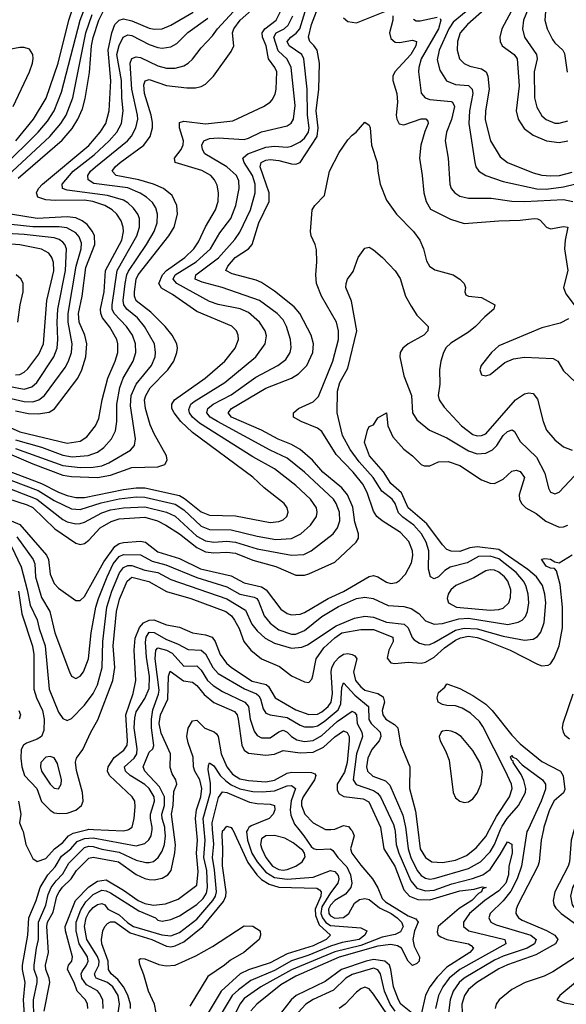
# Model space of a CAD drawing. Header units: inches. Extents: x 1305375 to 1407406, y 744550 to 841633.
# Tile 409 of 509: x 1355349 to 1357883, y 829189 to 833752. Entities that reach past the tile are written whole.
import ezdxf

# ---------------------------------------------------------------- set-up
doc = ezdxf.new("R2010")
doc.units = ezdxf.units.IN
doc.header["$MEASUREMENT"] = 0
doc.layers.add('B3852', color=7, linetype='Continuous')
doc.layers.add('B3853', color=7, linetype='Continuous')

msp = doc.modelspace()

# ---------------------------------------------------------------- linework, layer by layer
at = {"layer": 'B3852', "color": 5}
for points, elevation in [([(1355360.9, 830000), (1355365, 829990), (1355378.2, 829930), (1355410, 829864.2), (1355430, 829850.8), (1355470, 829865.1), (1355510.7, 829909.3), (1355550, 829939), (1355575.4, 829970), (1355597.1, 829982.9), (1355665.5, 830000)], 1580), ([(1355375, 829095), (1355367.4, 829210), (1355374.4, 829290), (1355362.9, 829350), (1355363.2, 829370), (1355387.4, 829510), (1355392.3, 829590), (1355426.1, 829670), (1355445.1, 829730), (1355479.3, 829790), (1355513.4, 829826.6), (1355543.7, 829876.3), (1355586.8, 829910), (1355616.1, 829943.9), (1355650, 829957.9), (1355690, 829961.2), (1355890, 829924), (1355930, 829935.1), (1355948.7, 829951.3), (1355959.1, 829970), (1355962.8, 830000)], 1560), ([(1355415.2, 829130), (1355413.6, 829210), (1355430.5, 829290), (1355430.2, 829310), (1355417.1, 829350), (1355416.1, 829370), (1355426.7, 829450), (1355437.2, 829490), (1355436.5, 829570), (1355470, 829648.2), (1355481.5, 829698.5), (1355495.4, 829730), (1355517.8, 829762.2), (1355550, 829794.2), (1355577.2, 829842.8), (1355650, 829915.3), (1355670, 829922.4), (1355690, 829920.7), (1355730, 829907.7), (1355810, 829895), (1355890, 829857.5), (1355933.6, 829846.4), (1355950, 829845.8), (1355970, 829851.8), (1355990.8, 829869.2), (1356010, 829899.7), (1356020.6, 829930), (1356025.7, 829970), (1356022.9, 830000)], 1540), ([(1355462.9, 829157.1), (1355489.9, 829290), (1355486.8, 829310), (1355470.4, 829350), (1355468.6, 829370), (1355482.9, 829430), (1355474.6, 829550), (1355477.8, 829570), (1355504.2, 829615.8), (1355522.2, 829690), (1355532.2, 829710), (1355548.3, 829731.7), (1355588.8, 829770), (1355612.9, 829810), (1355670, 829867.2), (1355690, 829870.6), (1355807.5, 829850), (1355890, 829790.1), (1355930, 829772.1), (1355950, 829768.1), (1355973.3, 829766.7), (1356010, 829774.3), (1356036.3, 829790), (1356051.2, 829808.8), (1356068.4, 829891.6), (1356071.1, 829928.9), (1356062.2, 830000)], 1520), ([(1355665.4, 829170), (1355663.8, 829190), (1355654.8, 829210), (1355615.7, 829250), (1355601.4, 829290), (1355571.2, 829350), (1355576.3, 829370), (1355590.4, 829390), (1355593.7, 829410), (1355561.1, 829530), (1355560.4, 829550), (1355608.9, 829671.1), (1355670, 829734.4), (1355710, 829760.3), (1355750, 829766.1), (1355830, 829718.5), (1355899, 829670), (1355930, 829656.5), (1355970, 829648), (1356025.3, 829654.7), (1356083.7, 829676.3), (1356170, 829741.1), (1356176, 829804), (1356169.5, 829889.5), (1356173.2, 829950), (1356168.5, 830000)], 1480), ([(1355736, 829170), (1355734.2, 829210), (1355720, 829240), (1355710, 829251.7), (1355659.1, 829279.1), (1355637.8, 829310), (1355634.2, 829330), (1355638.4, 829341.6), (1355659.9, 829370), (1355667.4, 829390), (1355664.4, 829410), (1355625, 829470), (1355610.6, 829530), (1355610.5, 829570.5), (1355632.5, 829627.5), (1355655.8, 829664.2), (1355690, 829698.5), (1355730, 829718), (1355750, 829715.9), (1355770, 829706.3), (1355902.3, 829622.3), (1355979.5, 829590), (1355990, 829579.5), (1356010, 829574), (1356050, 829582.7), (1356090, 829599.1), (1356170, 829652.2), (1356200.5, 829679.5), (1356215.1, 829704.9), (1356219.5, 829730), (1356216.2, 829810), (1356203.2, 829870), (1356208.7, 829950), (1356204.2, 830000)], 1460), ([(1355805.4, 829150), (1355812.8, 829190), (1355806, 829230), (1355781.9, 829270), (1355756.1, 829290), (1355704.3, 829310), (1355699.5, 829319.5), (1355696.1, 829330), (1355716.7, 829370), (1355717.7, 829390), (1355710.6, 829410.6), (1355660.8, 829490), (1355650.2, 829550), (1355657.5, 829590), (1355670, 829614.4), (1355690, 829637.9), (1355710, 829652.3), (1355730, 829656.6), (1355744.2, 829650), (1355757.3, 829630), (1355810, 829603.9), (1355850, 829566.3), (1355876.6, 829550), (1356008.8, 829511.2), (1356050, 829506.5), (1356090, 829522.7), (1356170, 829583.9), (1356245.4, 829670), (1356256.9, 829690), (1356261.6, 829710), (1356253, 829813), (1356243.4, 829870), (1356248.9, 829931.1), (1356243.3, 830000)], 1440), ([(1355692.2, 830000), (1355830, 829993), (1355850, 829997.5), (1355854.1, 830000)], 1580), ([(1355863.3, 829170), (1355863.1, 829190), (1355851, 829231), (1355830.5, 829270.5), (1355804.6, 829304.6), (1355773.3, 829330), (1355760.4, 829350), (1355759.4, 829390), (1355729.5, 829470), (1355728, 829490), (1355734.4, 829530), (1355743.5, 829550), (1355756.4, 829563.6), (1355770, 829572.1), (1355790, 829572.1), (1355861.1, 829521.1), (1355962.1, 829490), (1356030, 829458.4), (1356050, 829456.3), (1356070, 829460.2), (1356110, 829478.9), (1356198.1, 829550), (1356293.9, 829666.1), (1356305.5, 829690), (1356306.4, 829710), (1356289.3, 829830.7), (1356291.7, 829910), (1356287.7, 829972.3), (1356290, 829992.9), (1356296.5, 830000)], 1420), ([(1356335.7, 830000), (1356337.4, 829997.4), (1356406.8, 829846.8), (1356448.6, 829788.6), (1356470, 829766.9), (1356506.2, 829746.2), (1356550, 829732.8), (1356727.5, 829727.5), (1356739.9, 829719.9), (1356746.6, 829710), (1356745.4, 829690), (1356719.8, 829630), (1356720.7, 829600.7), (1356738.3, 829558.3), (1356789.6, 829510), (1356769.7, 829490), (1356710, 829460.2), (1356590, 829422.9), (1356510, 829382.2), (1356410, 829349.5), (1356371.4, 829330), (1356282.6, 829250), (1356223.6, 829150)], 1420), ([(1356406.3, 830000), (1356401.2, 829990), (1356405.2, 829950), (1356425.8, 829890), (1356449.6, 829850), (1356490, 829801.1), (1356530, 829777), (1356590, 829768.9), (1356710, 829778.3), (1356789.7, 829810), (1356810, 829804.7), (1356825.6, 829785.6), (1356829.1, 829770), (1356824.3, 829750), (1356790, 829706.2), (1356750, 829640.9), (1356745.6, 829610), (1356753, 829590), (1356768, 829568), (1356790, 829555), (1356930, 829543.2), (1356959.3, 829530), (1356948.8, 829510), (1356923.3, 829490), (1356844.8, 829475.2), (1356790, 829459.5), (1356690, 829417.2), (1356609.9, 829390.1), (1356530, 829346.6), (1356420.3, 829299.7), (1356363.1, 829256.9), (1356334.9, 829230), (1356274.5, 829130)], 1440), ([(1356642.8, 830000), (1356667.3, 829970), (1356699.9, 829919.9), (1356711.4, 829911.4), (1356727.2, 829907.2), (1356790, 829909.4), (1356801.3, 829901.3), (1356823.8, 829870), (1356865.6, 829825.6), (1356883.5, 829790), (1356888.8, 829751.2), (1356885, 829730), (1356860.3, 829699.7), (1356810, 829669.9), (1356790, 829648.2), (1356780.9, 829630), (1356782.8, 829610), (1356790, 829599.9), (1356810, 829588.9), (1356850, 829592.3), (1356874.8, 829610), (1356901.4, 829658.6), (1356924.8, 829675.2), (1356950, 829679.3), (1356970, 829674.3), (1357016.9, 829636.9), (1357071.2, 829610), (1357099.5, 829590), (1357119.3, 829570), (1357126.8, 829550), (1357114.5, 829525.5), (1357090, 829512.7), (1357030, 829499.8), (1356930, 829461.9), (1356810, 829432), (1356610, 829349.8), (1356466.8, 829270), (1356390, 829215.5), (1356369.5, 829190), (1356341.2, 829130)], 1460), ([(1356885, 830000), (1356890, 829993.9), (1356899.4, 829970), (1356882.2, 829910), (1356888.9, 829890), (1356930, 829833.7), (1356985.4, 829770), (1357009.8, 829729.8), (1357030, 829679.2), (1357044.8, 829664.8), (1357150, 829599.7), (1357185.1, 829585.1), (1357196.6, 829570), (1357180.1, 829530), (1357171.9, 829490), (1357178.2, 829458.2), (1357203.3, 829410), (1357200.4, 829390), (1357190, 829377.8), (1357170, 829369.3), (1357150, 829388.7), (1357118.9, 829450), (1357100.4, 829460.4), (1357070, 829466.5), (1357010, 829459.3), (1356830, 829407.6), (1356630, 829319.8), (1356559.9, 829280.1), (1356448.8, 829190), (1356421.3, 829158.7)], 1480), ([(1356767.7, 830000), (1356770, 829998.8), (1356792.4, 830000)], 1480), ([(1357023, 830000), (1357036.9, 829910), (1357088, 829830), (1357130, 829720.4), (1357156.2, 829690), (1357194.5, 829674.5), (1357250, 829673.8), (1357390, 829715.8), (1357456.8, 829723.2), (1357493.5, 829733.5), (1357511.5, 829730), (1357495.3, 829724.7), (1357489.4, 829710), (1357476.9, 829703.1), (1357444.5, 829670), (1357386.8, 829633.2), (1357289.3, 829550), (1357285.3, 829525.3), (1357289.5, 829510), (1357301.4, 829501.4), (1357328.9, 829490), (1357429.2, 829469.2), (1357442.5, 829462.5), (1357453.1, 829450), (1357435.7, 829430), (1357330, 829361.7), (1357284.3, 829315.7), (1357250.7, 829270), (1357230, 829231.3), (1357210, 829142.7)], 1520), ([(1357088, 830000), (1357090.6, 829990), (1357095, 829930), (1357106.2, 829890), (1357161.8, 829761.8), (1357190, 829727.6), (1357230, 829714.5), (1357270, 829718.7), (1357351.8, 829748.2), (1357448.3, 829771.7), (1357496.5, 829790), (1357530, 829813.3), (1357577, 829883), (1357610, 829942.9), (1357630, 829931.7), (1357631.5, 829890), (1357617.4, 829830), (1357615.7, 829790), (1357602.1, 829750), (1357570, 829715.2), (1357505.6, 829670), (1357434.5, 829610), (1357406, 829570), (1357407.3, 829550), (1357432.1, 829530), (1357597.6, 829490), (1357603, 829470), (1357389.7, 829350), (1357339.8, 829310), (1357310.3, 829270), (1357291, 829230), (1357277, 829170)], 1540), ([(1357139.6, 830000), (1357150.6, 829910), (1357161.9, 829870), (1357191.5, 829810), (1357210, 829786.3), (1357230, 829773.2), (1357250, 829769.7), (1357270, 829772.7), (1357430, 829818.2), (1357485, 829850), (1357530, 829895.2), (1357549.9, 829930), (1357578.9, 830000)], 1560), ([(1357194.6, 830000), (1357205.9, 829910), (1357230, 829870.1), (1357260.3, 829850), (1357310, 829845.7), (1357370, 829856.8), (1357420.6, 829879.4), (1357465.6, 829914.4), (1357510, 829967), (1357527.9, 830000)], 1580), ([(1357705.6, 830000), (1357700.8, 829990), (1357674.7, 829830), (1357656.1, 829770), (1357626.7, 829713.3), (1357590, 829668.4), (1357530.7, 829610), (1357523.9, 829590), (1357533.4, 829570), (1357557.5, 829557.5), (1357719.1, 829510), (1357742.7, 829490), (1357735.2, 829470), (1357701.1, 829450), (1357590, 829413.1), (1357550, 829394.4), (1357410.1, 829310), (1357385.9, 829290), (1357358.2, 829250), (1357344.2, 829210), (1357337.4, 829150)], 1560), ([(1357777.3, 830000), (1357766.4, 829950), (1357757.1, 829850), (1357751.6, 829830), (1357658, 829650), (1357650.6, 829630), (1357649.5, 829610), (1357661.7, 829590), (1357679.1, 829579.1), (1357791.7, 829531.7), (1357830.1, 829510), (1357843.8, 829490), (1357833.4, 829470), (1357741.8, 829418.2), (1357610, 829371.7), (1357570, 829353), (1357469.2, 829290), (1357430, 829258.1), (1357410.7, 829230), (1357399.6, 829190), (1357400.4, 829150)], 1580), ([(1357919.3, 830000), (1357905.7, 829950), (1357897.3, 829850), (1357891.9, 829830), (1357830.1, 829710), (1357821.8, 829670), (1357825.7, 829650), (1357834.8, 829634.8), (1357859.7, 829610), (1357998.4, 829510), (1358010.1, 829490), (1358007.6, 829470), (1357977.9, 829442.1), (1357820, 829340), (1357780, 829320), (1357692.8, 829290), (1357630, 829257.7), (1357572.5, 829210), (1357558.4, 829190), (1357553.5, 829170)], 1620), ([(1358027.7, 830000), (1358007.9, 829990), (1357987.2, 829950), (1357971, 829830), (1357912.3, 829730), (1357902, 829690), (1357909.7, 829650), (1357940.3, 829610), (1357995, 829570), (1358096.6, 829510), (1358118.6, 829490), (1358117.6, 829470), (1358101.7, 829450), (1358053.6, 829410), (1357970, 829318.6), (1357926, 829290), (1357852.4, 829230), (1357839.1, 829210), (1357875.5, 829195.5), (1357909.6, 829189.6), (1358050, 829183)], 1640), ([(1355990.5, 829109.5), (1355973.9, 829190), (1355946.7, 829250), (1355925.5, 829325.5), (1355905.9, 829374.1), (1355903.8, 829396.2), (1355910, 829401.5), (1355930, 829399.5), (1355994.4, 829374.3), (1356027.9, 829367.9), (1356070, 829371.2), (1356165.8, 829414.2), (1356243.2, 829456.8), (1356390, 829552.7), (1356430, 829551.3), (1356464.9, 829530), (1356465.3, 829510), (1356459.1, 829490), (1356388.4, 829430), (1356326.2, 829393.8), (1356298.7, 829370), (1356222.3, 829317.7), (1356138.7, 829181.3)], 1380), ([(1357170, 829146.1), (1357116.7, 829190), (1357104.6, 829210), (1357082.8, 829270), (1357070.2, 829350), (1357062.9, 829370), (1357041.3, 829390), (1356990, 829397.7), (1356955.1, 829390), (1356841.6, 829350), (1356765.2, 829294.8), (1356631.6, 829230), (1356608.3, 829210), (1356547.7, 829132.3)], 1520), ([(1357090, 829157.8), (1357066.9, 829190), (1357041.2, 829250), (1357022.4, 829330), (1357010, 829349.4), (1356990, 829356.4), (1356890, 829328.1), (1356861.4, 829310), (1356804.8, 829255.2), (1356710, 829211.9), (1356676.3, 829190), (1356590, 829096.1)], 1540), ([(1357056.7, 829136.7), (1356990, 829236.1), (1356970, 829260.3), (1356950, 829269), (1356930, 829261.5), (1356910, 829245.2), (1356858, 829190), (1356830, 829170.4)], 1560)]:
    msp.add_lwpolyline(points, dxfattribs=dict(at, elevation=elevation))
at = {"layer": 'B3852', "color": 5, "elevation": 1460}
msp.add_lwpolyline([(1356530, 829971.5), (1356490, 829970.7), (1356470, 829955.7), (1356466.3, 829930), (1356471.3, 829910), (1356491.1, 829870), (1356522, 829830), (1356550, 829814.6), (1356570, 829811.4), (1356590, 829813.4), (1356630, 829829.4), (1356658.5, 829850), (1356672, 829872), (1356669.6, 829890), (1356661.5, 829901.4), (1356617.2, 829937.2), (1356579.1, 829959.1)], close=True, dxfattribs=at)
at = {"layer": 'B3853', "color": 5}
for points, elevation in [([(1355332.2, 833190), (1355413.8, 833290), (1355472.1, 833387.9), (1355527.1, 833550), (1355577.1, 833750), (1355624.5, 833895.5)], 1980), ([(1355270, 833067.5), (1355434.8, 833230), (1355478.8, 833281.2), (1355509.3, 833330), (1355543.7, 833416.3), (1355629.7, 833750), (1355658, 833822)], 1960), ([(1355330, 831765.1), (1355550, 831685.3), (1355630, 831676.3), (1355690, 831677.5), (1355730, 831684), (1355762.4, 831697.6), (1355863.5, 831756.5), (1355881.2, 831778.8), (1355885.8, 831810), (1355863, 831963), (1355866.9, 832010), (1355890, 832062.3), (1355959.7, 832150), (1355977.2, 832190), (1355979.5, 832210), (1355974.3, 832250), (1355928.7, 832330), (1355894.9, 832370), (1355845.6, 832410), (1355832.2, 832430), (1355829.7, 832450), (1355838.7, 832530), (1355846, 832570), (1355853.4, 832586.6), (1355937.6, 832710), (1355972.1, 832770), (1355986.7, 832810), (1355988.6, 832850), (1355979.9, 832879.9), (1355964.7, 832904.7), (1355937.9, 832930), (1355908.6, 832948.6), (1355850, 832972.1), (1355693, 832993), (1355666.4, 833010), (1355665.3, 833030), (1355678, 833050), (1355700.1, 833070), (1355849, 833190), (1355868.2, 833211.8), (1355888.4, 833250), (1355896.4, 833290), (1355895.4, 833310), (1355869.5, 833430), (1355861.6, 833550), (1355868.6, 833571.4), (1355890, 833580.3), (1355910, 833576.7), (1355990, 833538.2), (1356030, 833527.5), (1356070, 833527.2), (1356110, 833537.2), (1356130.3, 833549.7), (1356150, 833569.3), (1356190, 833621.4), (1356243.9, 833676.1), (1356266, 833710), (1356358.8, 833810)], 1840), ([(1357515.6, 833810), (1357425.2, 833730), (1357391.2, 833690), (1357378.8, 833650), (1357376.6, 833610), (1357388.4, 833570), (1357409, 833549), (1357436.5, 833536.5), (1357490, 833524), (1357512.2, 833510), (1357519.1, 833490), (1357525.9, 833430), (1357508.6, 833330), (1357507.5, 833287.5), (1357532.2, 833190), (1357576.1, 833116.1), (1357610.1, 833090.1), (1357730, 833042.1), (1357770, 833031.9), (1357810, 833028.4), (1357851.5, 833030), (1357910, 833045.4)], 1780), ([(1357709.4, 833810), (1357685, 833750), (1357679.6, 833710), (1357689.5, 833670), (1357744.3, 833590), (1357747.5, 833570), (1357734.6, 833510), (1357736.1, 833390), (1357745.9, 833345.9), (1357770, 833305.8), (1357790, 833288.8), (1357830, 833272.3), (1357850, 833271.7), (1357890, 833283.6)], 1840), ([(1355160.5, 831800.5), (1355410, 831693.5), (1355550, 831641), (1355590, 831634.4), (1355710, 831629.6), (1355770, 831641.7), (1355870, 831676.4), (1355990, 831679.6), (1356022.3, 831690), (1356033.2, 831710), (1356029.8, 831730), (1355972.1, 831832.1), (1355953.9, 831873.9), (1355931.9, 831950), (1355928.6, 831990), (1355933.6, 832010), (1355954.9, 832045.1), (1356036.2, 832130), (1356063.2, 832170), (1356077.1, 832210), (1356080.2, 832230), (1356077.1, 832250), (1356056.7, 832290), (1356023.1, 832330), (1355956.7, 832396.7), (1355889.6, 832449.6), (1355882.1, 832470), (1355881.4, 832490), (1355889.5, 832550), (1355899.4, 832570), (1356040.3, 832750), (1356065.8, 832790), (1356081.5, 832850), (1356078.6, 832890), (1356056.9, 832936.9), (1356016.8, 832970), (1355969.8, 832990), (1355902, 833010), (1355796.9, 833030), (1355778.1, 833050), (1355792.2, 833070), (1355815.9, 833090), (1355925.3, 833170), (1355954.4, 833210), (1355964.6, 833250), (1355964.6, 833275.4), (1355958.9, 833310), (1355927.5, 833410), (1355924.7, 833450), (1355931.6, 833468.4), (1355950, 833474.3), (1356030, 833447.1), (1356124.4, 833435.6), (1356164.7, 833435.3), (1356190, 833441.7), (1356210, 833452.6), (1356248.1, 833490), (1356330, 833604.7), (1356341.7, 833630), (1356335.9, 833690), (1356342.1, 833710), (1356370.9, 833749.1), (1356424.3, 833795.7)], 1820), ([(1355190, 831912.7), (1355350, 831841.8), (1355570, 831790.1), (1355630, 831799.2), (1355660.9, 831819.1), (1355700.2, 831870), (1355716.1, 831903.9), (1355732.2, 831990), (1355757.7, 832090), (1355792.2, 832170), (1355804.2, 832210), (1355805, 832250), (1355799.7, 832270), (1355767.3, 832327.3), (1355733.6, 832370), (1355725.5, 832390), (1355724.8, 832410), (1355740.3, 832490), (1355747.6, 832590), (1355822.2, 832730), (1355829.9, 832769.9), (1355828.8, 832790), (1355819.7, 832819.7), (1355800.1, 832850), (1355778.5, 832870), (1355743.9, 832890), (1355688.5, 832908.5), (1355650, 832915.7), (1355513.7, 832913.7), (1355470, 832917), (1355434.1, 832930), (1355427.8, 832950), (1355437.4, 832970), (1355454.6, 832990), (1355670, 833168.6), (1355722.2, 833230), (1355748.1, 833270), (1355764.8, 833330), (1355771.9, 833468.1), (1355759.5, 833610), (1355776.5, 833690), (1355791, 833730), (1355810, 833749.7), (1355830, 833755.2), (1355870, 833746.5), (1355950, 833712.3), (1355972.2, 833707.8), (1356010, 833709.7), (1356050, 833726.6), (1356153, 833787)], 1880), ([(1355230, 831607), (1355429.4, 831529.4), (1355550, 831435.7), (1355570, 831424.6), (1355610, 831416.4), (1355630, 831417.6), (1355650, 831423.7), (1355730, 831466.5), (1355770, 831480.3), (1355830, 831489.8), (1355930, 831493.8), (1356029.6, 831469.6), (1356070, 831451.3), (1356170, 831357.9), (1356210, 831337.1), (1356250, 831331.2), (1356310, 831335.1), (1356350, 831330.8), (1356450, 831299.5), (1356609.9, 831270.1), (1356667.1, 831272.9), (1356701.1, 831290), (1356803.2, 831370), (1356823, 831397), (1356832.8, 831430), (1356831.5, 831470), (1356817.1, 831510), (1356804.8, 831530), (1356670, 831655.4), (1356590, 831720.5), (1356510, 831756.9), (1356266.5, 831890), (1356232.3, 831910), (1356216.4, 831930), (1356221.1, 831950), (1356246.7, 831970), (1356330, 832013.6), (1356444.3, 832095.7), (1356546.5, 832150), (1356582.5, 832177.5), (1356602.8, 832210), (1356607.3, 832232.7), (1356605.4, 832270), (1356586.3, 832330), (1356570, 832360.6), (1356542.8, 832390), (1356461.7, 832450), (1356288.6, 832510), (1356195, 832535), (1356163.2, 832550), (1356166.1, 832570), (1356271.5, 832648.5), (1356346.8, 832733.2), (1356370, 832767.9), (1356419.8, 832870), (1356441.6, 832950), (1356440.4, 832990), (1356428.4, 833030), (1356389.4, 833090), (1356383.4, 833110), (1356386.2, 833113.8), (1356407.7, 833130), (1356490, 833161.3), (1356530, 833165.8), (1356590, 833161.6), (1356610, 833165.4), (1356650, 833185.3), (1356670, 833202.3), (1356687.6, 833230), (1356690.6, 833250), (1356683.6, 833310), (1356681.5, 833430), (1356666.7, 833570), (1356656.9, 833590), (1356598.9, 833630), (1356588.8, 833650), (1356605.8, 833670), (1356631.5, 833688.5), (1356647.3, 833710), (1356672.1, 833790)], 1740), ([(1355250, 831678.9), (1355450, 831602.9), (1355530, 831561.8), (1355570, 831547.5), (1355610, 831538.3), (1355650, 831537.6), (1355830, 831574.9), (1355890, 831583), (1355930, 831582.3), (1356090, 831547.2), (1356113.8, 831533.8), (1356190, 831471.7), (1356230, 831455.5), (1356350, 831453.1), (1356510, 831421.8), (1356550, 831425.9), (1356570, 831434.2), (1356587.6, 831450), (1356593.2, 831470), (1356589.8, 831490), (1356574.8, 831510), (1356482.8, 831582.8), (1356430, 831631.6), (1356150, 831838.2), (1356096.2, 831890), (1356064.9, 831930), (1356055.3, 831950), (1356054, 831970), (1356067.6, 831990), (1356208.7, 832090), (1356300.8, 832170), (1356347.9, 832230), (1356363.4, 832270), (1356362, 832290), (1356354.3, 832310), (1356332.3, 832332.3), (1356170, 832399.3), (1356057.8, 832477.8), (1356007.3, 832507.2), (1355994.3, 832530), (1356011.9, 832570), (1356029.7, 832590), (1356114.9, 832650), (1356156.8, 832690), (1356177.6, 832722.4), (1356210, 832792.2), (1356257.5, 832870), (1356269, 832910), (1356271.3, 832950), (1356264.4, 832984.4), (1356252.2, 833010), (1356234.9, 833030), (1356193.5, 833053.5), (1356069.8, 833090), (1356067.7, 833110), (1356097.3, 833150), (1356107.6, 833172.4), (1356108.9, 833190), (1356090.9, 833250), (1356090, 833276), (1356110, 833281), (1356210, 833268.5), (1356336.9, 833283.1), (1356479.7, 833350), (1356510, 833369.3), (1356519.4, 833380.6), (1356533.4, 833406.6), (1356539, 833430), (1356540.9, 833510), (1356532.5, 833530), (1356502.7, 833570), (1356491.5, 833630), (1356475, 833670), (1356472.8, 833690), (1356485.1, 833710), (1356538.6, 833750), (1356558.2, 833790)], 1780), ([(1355250, 831639.1), (1355434.9, 831570), (1355510, 831523.5), (1355590, 831484.6), (1355630, 831482.3), (1355727.2, 831512.8), (1355810, 831531.5), (1355890, 831540.3), (1355930, 831539.3), (1356070, 831506.1), (1356110, 831479.9), (1356190, 831404.3), (1356230, 831390.1), (1356330, 831388.6), (1356450, 831357.8), (1356536.9, 831343.1), (1356610, 831347.4), (1356653.2, 831370), (1356696.7, 831410), (1356725.6, 831450), (1356728.7, 831470), (1356724.6, 831490), (1356698.1, 831530), (1356630, 831593.4), (1356530.6, 831670), (1356430, 831726.2), (1356182.4, 831882.4), (1356150.7, 831910), (1356137.2, 831930), (1356134.2, 831945.8), (1356143.1, 831970), (1356157.7, 831982.3), (1356300.7, 832070), (1356444.1, 832190), (1356487, 832250), (1356493.5, 832286.5), (1356487.9, 832310), (1356460.5, 832350), (1356410, 832394.5), (1356371.4, 832411.4), (1356270, 832431.6), (1356230, 832445.4), (1356077.9, 832530), (1356061.2, 832550), (1356070.8, 832570), (1356166.8, 832630), (1356234.3, 832690), (1356276.6, 832763.4), (1356327.4, 832830), (1356350.7, 832890), (1356367.2, 832970), (1356364.8, 833004.8), (1356353.7, 833030), (1356309.9, 833070), (1356208.2, 833130), (1356196.5, 833150), (1356193.7, 833170), (1356202.4, 833190), (1356230, 833200.9), (1356270, 833204.7), (1356390, 833197), (1356410, 833202.1), (1356470, 833232.4), (1356590, 833260.1), (1356607.5, 833272.5), (1356618.1, 833290), (1356625.9, 833354.1), (1356608.3, 833530), (1356589, 833569), (1356547.3, 833607.3), (1356527.2, 833670), (1356538.8, 833690), (1356575.5, 833710), (1356593.9, 833726.1), (1356614.9, 833770)], 1760), ([(1355293.5, 831533.5), (1355384.1, 831504.1), (1355410, 831491.6), (1355512.9, 831392.9), (1355610, 831326), (1355630, 831319.8), (1355650, 831325.1), (1355670, 831339.3), (1355723.2, 831396.8), (1355772.8, 831427.2), (1355810, 831438.9), (1355930, 831445.9), (1355988, 831430), (1356026.6, 831410), (1356090, 831370.1), (1356170, 831306.5), (1356210, 831286.2), (1356250, 831280.8), (1356310, 831284.1), (1356350, 831279.4), (1356430, 831246.8), (1356537.5, 831217.5), (1356630, 831177.3), (1356670, 831177.4), (1356690, 831183.6), (1356810, 831237.4), (1356908.4, 831330), (1356919.9, 831350), (1356920.4, 831370), (1356903.6, 831423.6), (1356893, 831493), (1356869.6, 831550), (1356842.5, 831582.5), (1356755.3, 831655.3), (1356707.2, 831710), (1356650, 831759.5), (1356610, 831783), (1356547.5, 831807.5), (1356470.5, 831850), (1356331.1, 831910), (1356315.6, 831930), (1356331.1, 831950), (1356490, 832044), (1356608.9, 832090), (1356641.6, 832110), (1356679.7, 832150), (1356707.6, 832210), (1356711.3, 832250), (1356700.6, 832290), (1356647.5, 832390), (1356621.2, 832421.2), (1356530, 832493.8), (1356470, 832533.9), (1356445.2, 832545.2), (1356334, 832574), (1356304.6, 832590), (1356313.7, 832610), (1356348.1, 832650), (1356410.2, 832689.8), (1356427, 832710), (1356458.4, 832810), (1356505.9, 832910), (1356505.1, 832950), (1356464.9, 833070), (1356468.6, 833090), (1356490, 833100.9), (1356510, 833104), (1356550, 833098.9), (1356610, 833083.1), (1356630, 833081.8), (1356650, 833089.6), (1356728.2, 833210), (1356733.6, 833250), (1356724.4, 833330), (1356736.8, 833430), (1356739, 833550), (1356727.8, 833610), (1356712.7, 833632.7), (1356694.1, 833650), (1356688.8, 833670), (1356702.6, 833730), (1356724.8, 833790)], 1720), ([(1355294, 833030), (1355489.6, 833210), (1355540.3, 833270), (1355565.1, 833310), (1355596.5, 833390), (1355656, 833690), (1355684.9, 833775.1)], 1940), ([(1355343.1, 833016.9), (1355546.9, 833193.1), (1355592.5, 833247.5), (1355619.6, 833290), (1355641.3, 833338.7), (1355653.6, 833386.4), (1355672.5, 833507.5), (1355682.7, 833630), (1355690.4, 833669.6), (1355715.7, 833750), (1355741.7, 833798.3)], 1920), ([(1356850, 833760.3), (1356870, 833743.2), (1356910, 833737.1), (1357050, 833793.4)], 1720), ([(1357079.8, 833770), (1357079.6, 833750), (1357063.8, 833690), (1357070, 833664.5), (1357090, 833647.2), (1357110, 833645.3), (1357170, 833657.1), (1357188.9, 833650), (1357185.6, 833630), (1357162.9, 833590), (1357087.6, 833510), (1357079.8, 833490), (1357078.6, 833470), (1357097.3, 833410), (1357100.9, 833370), (1357094.8, 833310), (1357097.2, 833290), (1357108.4, 833268.4), (1357130, 833264.4), (1357210, 833292.4), (1357232.4, 833292.4), (1357241.6, 833281.6), (1357243, 833270), (1357227, 833233), (1357208.8, 833170), (1357203.1, 833110), (1357215.8, 833030), (1357222.5, 832950), (1357233.5, 832910), (1357254.3, 832874.3), (1357346.7, 832826.7), (1357410, 832807.1), (1357570, 832820.1), (1357670, 832822.2), (1357734, 832830), (1357750, 832829.1), (1357762.2, 832822.2), (1357791, 832791), (1357810, 832782), (1357870, 832793), (1357890.2, 832790), (1357877.3, 832730), (1357875.2, 832690), (1357890.8, 832590), (1357870.1, 832510), (1357880.7, 832480.7), (1357919.1, 832430)], 1720), ([(1357418.7, 833790), (1357359.5, 833740.5), (1357338.3, 833710), (1357293.5, 833610), (1357285.2, 833565.2), (1357297.6, 833517.6), (1357328.4, 833468.4), (1357370, 833450.6), (1357430, 833446.4), (1357446.9, 833430), (1357449.2, 833410), (1357433.8, 833330), (1357430.9, 833270), (1357458.5, 833090), (1357463.5, 833070), (1357477.2, 833050), (1357509.7, 833029.7), (1357590, 833002.4), (1357747.2, 832967.2), (1357790, 832966.4), (1357870, 832977.2), (1357990, 833006.4)], 1760), ([(1357627.4, 833790), (1357584.6, 833710), (1357574.4, 833670), (1357576.6, 833650), (1357586.1, 833630), (1357642.1, 833590), (1357656.1, 833570), (1357664.7, 833444.7), (1357650.1, 833330), (1357659.4, 833290), (1357687.1, 833247.1), (1357730, 833215.9), (1357790.7, 833190.7), (1357850, 833182.2), (1357890, 833189.7)], 1820), ([(1357786.3, 833790), (1357782.9, 833750), (1357794, 833710), (1357819.6, 833659.6), (1357830, 833644.2), (1357867.2, 833610), (1357875, 833595), (1357887.9, 833507.9)], 1860), ([(1355330, 831805.4), (1355451.1, 831771.1), (1355550, 831734), (1355593.4, 831726.6), (1355667.3, 831732.7), (1355710, 831747.6), (1355739.2, 831770), (1355775.2, 831810), (1355793.6, 831846.4), (1355800.5, 831890), (1355799.6, 831970), (1355812.9, 832047.1), (1355829.7, 832090.3), (1355876.1, 832170), (1355888.3, 832210), (1355886.3, 832250), (1355872.4, 832290), (1355845, 832330), (1355787.6, 832390), (1355778.8, 832410), (1355777.9, 832430), (1355801.7, 832590), (1355892.9, 832750), (1355905, 832790), (1355905, 832830), (1355897, 832850), (1355877.6, 832877.6), (1355850, 832903.2), (1355830, 832915.1), (1355756.8, 832936.8), (1355570, 832961.3), (1355547.6, 832970), (1355545.9, 832990), (1355597.7, 833050), (1355695.1, 833124.9), (1355763.9, 833190), (1355799.5, 833230), (1355821.2, 833270), (1355829.3, 833330), (1355822.6, 833390), (1355821.1, 833470), (1355800.2, 833590), (1355810, 833632.6), (1355829.2, 833670.8), (1355850, 833681.6), (1355870, 833678.2), (1355950, 833637), (1355990, 833622.5), (1356010, 833620.1), (1356050, 833626.3), (1356078.4, 833641.6), (1356128.1, 833691.9), (1356221.5, 833758.5)], 1860), ([(1357174.1, 833754.1), (1357186.6, 833746.6), (1357206.5, 833746.5), (1357284.1, 833764.1)], 1740), ([(1357297.7, 833757.7), (1357301, 833750), (1357291, 833710), (1357210.4, 833570), (1357199, 833530), (1357198.8, 833510), (1357210.7, 833410.7), (1357228.2, 833390), (1357250, 833382.2), (1357350, 833373.2), (1357355.8, 833370), (1357364.2, 833350), (1357351.4, 833288.6), (1357328.3, 833230), (1357320.9, 833190), (1357335.3, 833110), (1357343.2, 832990), (1357350.2, 832970), (1357366.9, 832950), (1357390, 832934.6), (1357430, 832925.3), (1357535.1, 832924.9), (1357630, 832911.2), (1357690, 832909.7), (1357870, 832917.8), (1357912.7, 832910)], 1740), ([(1355319.8, 833350), (1355395.7, 833510), (1355409.5, 833550), (1355411.6, 833571.6), (1355409.9, 833590), (1355394.6, 833614.6), (1355370, 833623), (1355350, 833622.5), (1355210, 833596.4)], 2020), ([(1355270, 831447), (1355350, 831413.2), (1355473.3, 831270), (1355482.4, 831250), (1355490, 831183.1), (1355510, 831139), (1355530, 831117.6), (1355610, 831060.2), (1355630, 831060.7), (1355650, 831079.3), (1355739.8, 831240.2), (1355790, 831310.7), (1355810, 831323.8), (1355830, 831329.2), (1355910, 831335), (1355932.3, 831330), (1355990, 831285.5), (1356090, 831255.8), (1356187, 831207), (1356330, 831174.9), (1356390, 831142.6), (1356470, 831124.2), (1356492.4, 831110), (1356560.4, 831020.4), (1356590, 831000.1), (1356610, 830994.4), (1356650, 830997.4), (1356670, 831005.3), (1356779, 831070), (1356850, 831102.1), (1356970, 831171), (1356990, 831175.5), (1357010, 831170.6), (1357050, 831144.7), (1357070, 831138.8), (1357096.1, 831143.9), (1357110, 831152.5), (1357137.6, 831182.4), (1357164.9, 831235.1), (1357171.7, 831268.3), (1357170, 831290), (1357153.4, 831333.4), (1357114.8, 831374.8), (1357030, 831428.8), (1357005.5, 831450), (1356990, 831474.6), (1356960.1, 831560.1), (1356939.5, 831599.5), (1356895.3, 831655.3), (1356817, 831737), (1356750, 831842.8), (1356730, 831858.9), (1356653.5, 831890), (1356618.2, 831910), (1356618.4, 831930), (1356641.6, 831950), (1356710, 831981.3), (1356734.2, 832005.8), (1356801.6, 832170), (1356827.8, 832270), (1356827.8, 832310), (1356817.2, 832350), (1356748.7, 832470), (1356725.6, 832530), (1356722.1, 832570), (1356727.4, 832630), (1356724.9, 832684.9), (1356718.6, 832710), (1356700.3, 832750), (1356698, 832770), (1356705.4, 832870), (1356716.9, 832890), (1356762.4, 832937.6), (1356785.2, 833050), (1356830, 833135.8), (1356870, 833195.3), (1356890, 833217), (1356909.8, 833230.2), (1356950, 833276.9), (1356970, 833262.3), (1356974.1, 833250), (1356979.9, 833170), (1357007, 833090), (1357009.5, 833050), (1357021, 832990), (1357050, 832915.3), (1357095.5, 832850), (1357174.3, 832770), (1357204.6, 832730), (1357220.8, 832690), (1357234.8, 832634.8), (1357249.1, 832609.1), (1357273.3, 832593.3), (1357359.1, 832570), (1357390.4, 832550), (1357410.4, 832530), (1357415.3, 832510), (1357412.4, 832490), (1357417.5, 832477.5), (1357430.3, 832470.3), (1357490, 832463.8), (1357552, 832430), (1357547.3, 832410), (1357504.9, 832375.1), (1357462.8, 832330), (1357430, 832303.8), (1357347.6, 832252.4), (1357326.9, 832233.1), (1357313.3, 832210), (1357301, 832170), (1357295.9, 832130), (1357296.5, 832063.5), (1357289.5, 832010), (1357293.6, 831990), (1357316.8, 831956.8), (1357397.8, 831870), (1357449.3, 831830), (1357470, 831823.4), (1357490, 831824.3), (1357510, 831833.4), (1357648.2, 831990), (1357690, 832017.7), (1357710, 832023.3), (1357730, 832019.5), (1357750, 831994), (1357776.2, 831890), (1357791.8, 831850), (1357830, 831804.6), (1357870, 831773.2), (1357910, 831757.2)], 1680), ([(1355330, 831939.6), (1355390, 831926.7), (1355435.2, 831924.8), (1355486.2, 831933.8), (1355511.2, 831948.8), (1355619, 832090), (1355637.5, 832130), (1355656.8, 832190), (1355661.2, 832250), (1355651.5, 832290), (1355624.9, 832350), (1355622, 832390), (1355639.4, 832470), (1355656.7, 832603.3), (1355697.4, 832710), (1355696.1, 832750), (1355687.6, 832770), (1355662.2, 832802.2), (1355639.3, 832819.3), (1355610, 832832.8), (1355570, 832838), (1355430, 832830.2), (1355307, 832850)], 1920), ([(1355310, 831996.4), (1355370, 831982.2), (1355410, 831981.5), (1355437.7, 831990), (1355464.5, 832010), (1355560.3, 832139.7), (1355576.2, 832170), (1355589.2, 832210), (1355592.3, 832250), (1355573.9, 832350), (1355574.2, 832390), (1355611.8, 832610), (1355634.9, 832690), (1355635.5, 832715.5), (1355624.8, 832744.8), (1355610, 832763.4), (1355567.4, 832787.4), (1355532, 832792), (1355410, 832792.5), (1355310, 832802.9)], 1940), ([(1355290, 832055.4), (1355370, 832040.2), (1355405.7, 832050), (1355428.9, 832070), (1355508.4, 832190), (1355522.9, 832230), (1355527, 832270), (1355522.9, 832350), (1355525.9, 832410), (1355561.2, 832590), (1355565.8, 832690), (1355559, 832710), (1355550, 832720.7), (1355532.7, 832732.7), (1355510, 832740.3), (1355370, 832756.5), (1355290, 832760.4)], 1960), ([(1355330, 832105.7), (1355350, 832108.2), (1355370, 832118.2), (1355386.7, 832133.3), (1355437.5, 832202.5), (1355459.8, 832250), (1355475.4, 832450), (1355507.6, 832587.6), (1355506, 832626), (1355498.3, 832650), (1355484, 832670), (1355450, 832688.8), (1355350, 832709), (1355290, 832713.1)], 1980), ([(1355335.9, 831355.9), (1355411.2, 831250), (1355419, 831230), (1355423.5, 831170), (1355450, 831074.2), (1355489.2, 831009.2), (1355513.1, 830910), (1355580.7, 830730), (1355590, 830710.4), (1355610, 830698.9), (1355630, 830709.1), (1355645, 830730), (1355668.8, 830790), (1355680.1, 830910), (1355702.1, 831030), (1355714.5, 831070), (1355754.2, 831170), (1355783.3, 831230), (1355810, 831264.5), (1355830, 831273.7), (1355910, 831272.4), (1355963.1, 831243.1), (1356026.2, 831226.2), (1356170, 831167.4), (1356310, 831124.5), (1356370.5, 831090.5), (1356436.2, 831076.2), (1356449.2, 831069.2), (1356457.1, 831057.1), (1356482.7, 830990), (1356510, 830954.7), (1356550, 830925.1), (1356610, 830903.9), (1356630, 830904.4), (1356670, 830921.6), (1356750, 830986.1), (1356826.7, 831033.3), (1356910, 831069), (1356950, 831076.6), (1356987.7, 831070), (1357057.7, 831037.7), (1357130, 831032.7), (1357163.6, 831023.6), (1357199.5, 830999.5), (1357230, 830965.9), (1357270.1, 830950.1), (1357310, 830953.6), (1357384.4, 830975.6), (1357430, 830979), (1357611.5, 830948.5), (1357660.1, 830959.9), (1357678, 830970), (1357693.3, 830986.6), (1357703.9, 831010), (1357709.5, 831050), (1357706.4, 831090), (1357694.9, 831130), (1357684.8, 831150), (1357650.9, 831190), (1357570, 831253.3), (1357530, 831265.6), (1357475.5, 831264.5), (1357424.3, 831235.7), (1357345, 831215), (1357320.8, 831199.2), (1357290, 831169.9), (1357270, 831160.6), (1357253.5, 831170), (1357245.1, 831205.1), (1357245.2, 831290), (1357233.8, 831330), (1357212.4, 831370), (1357176.6, 831410), (1357125.9, 831445.9), (1357106.1, 831466.1), (1357089.4, 831510), (1357075.3, 831530), (1357027.6, 831567.6), (1356987.4, 831630), (1356922.9, 831702.9), (1356880.6, 831760.6), (1356845, 831825), (1356821.6, 831930), (1356821.9, 832030), (1356833.7, 832070), (1356870, 832137), (1356912.4, 832310), (1356888, 832448), (1356861.1, 832510), (1356862.6, 832530), (1356869.7, 832550), (1356895.4, 832584.6), (1356918, 832650), (1356950, 832693.4), (1356970, 832697.1), (1356990, 832684.9), (1357030.6, 832650), (1357090, 832587.7), (1357112.9, 832552.9), (1357138.5, 832470), (1357163.9, 832423.9), (1357190, 832383.2), (1357242.2, 832330), (1357241.8, 832310), (1357222.2, 832290), (1357150, 832249), (1357124.7, 832230), (1357112.4, 832210), (1357111.4, 832190), (1357130, 832102), (1357165.5, 832010), (1357170.1, 831930), (1357190, 831897.2), (1357248.9, 831850), (1357330, 831814.4), (1357430, 831753.8), (1357470, 831740.4), (1357510, 831743.1), (1357541.1, 831758.9), (1357560.8, 831779.2), (1357590, 831824.4), (1357610, 831844.2), (1357631.7, 831851.7), (1357643.4, 831843.4), (1357670, 831797.6), (1357744.4, 831724.4), (1357783.8, 831650), (1357800.2, 831580.2), (1357810, 831563), (1357818.7, 831558.7), (1357830, 831555.3), (1357850, 831562.6), (1357921.9, 831638.1)], 1660), ([(1355341.5, 832350), (1355351.6, 832430), (1355365.2, 832490), (1355366.1, 832530), (1355356.9, 832550), (1355333.6, 832570)], 2020), ([(1357894, 832366), (1357854.2, 832345.8), (1357770, 832323.4), (1357570, 832240.3), (1357536.5, 832210), (1357489.2, 832150), (1357482, 832130), (1357490, 832105.7), (1357510, 832101.5), (1357530, 832107.5), (1357597.5, 832162.5), (1357639.1, 832180.9), (1357690, 832188.3), (1357822.2, 832182.2), (1357843.7, 832170), (1357870, 832125.1), (1357927.7, 832070)], 1720), ([(1355310.9, 831310), (1355355.8, 831215.8), (1355384.7, 831110), (1355398.7, 831038.7), (1355430.3, 830970.3), (1355439.3, 830930), (1355467.3, 830850), (1355485.7, 830650), (1355530, 830542.8), (1355550, 830513.1), (1355570, 830504.6), (1355590, 830513.4), (1355650, 830575.3), (1355689.9, 830630), (1355709.7, 830670.3), (1355731.5, 830750), (1355734.5, 830870), (1355754, 831030), (1355776.9, 831103.1), (1355811.9, 831188.1), (1355830, 831213.3), (1355850, 831222.4), (1355870, 831222.8), (1355930, 831201.5), (1355990, 831190.8), (1356050, 831158.5), (1356310, 831067.5), (1356396.4, 831016.4), (1356425.9, 830950), (1356450, 830920.1), (1356486.6, 830886.6), (1356530, 830863.3), (1356610, 830839.9), (1356656.5, 830843.5), (1356684.3, 830855.7), (1356816.4, 830943.6), (1356901.7, 830978.3), (1356950, 830987.2), (1356990, 830983.9), (1357050, 830959.3), (1357130.9, 830950.9), (1357150, 830933.1), (1357168.4, 830888.4), (1357178.2, 830878.2), (1357202.7, 830862.7), (1357230, 830854.7), (1357250, 830856.9), (1357270, 830865.7), (1357370, 830922.5), (1357410, 830932.6), (1357470, 830929.2), (1357590, 830895), (1357690, 830876.8), (1357730, 830880.9), (1357750, 830893.8), (1357765.8, 830914.3), (1357781.2, 830958.8), (1357788.5, 831050), (1357784.1, 831090), (1357772.7, 831130), (1357745, 831170), (1357704.8, 831204.8), (1357570, 831296.5), (1357470, 831309.1), (1357436.1, 831303.9), (1357390, 831287.4), (1357349, 831289), (1357330, 831297.2), (1357310, 831317.6), (1357236, 831416), (1357149.8, 831489.8), (1357119.3, 831559.3), (1357070, 831602.4), (1357036.3, 831656.3), (1356971.6, 831730), (1356947.3, 831792.7), (1356961.6, 831850), (1356970, 831866.8), (1356990, 831874), (1357010, 831907.3), (1357050, 831930.7), (1357056.5, 831870), (1357079.5, 831819.5), (1357130, 831762.3), (1357170, 831731.4), (1357210, 831691.3), (1357224.4, 831684.4), (1357250, 831684.7), (1357290, 831703.2), (1357335.8, 831704.2), (1357390, 831685.5), (1357490, 831619.7), (1357530, 831604), (1357550, 831602.8), (1357590, 831622.9), (1357630, 831660.2), (1357650, 831664.4), (1357670, 831658.7), (1357690.1, 831630), (1357663.9, 831550), (1357666.4, 831530), (1357675.2, 831510), (1357695.1, 831490), (1357742.8, 831462.8), (1357787.7, 831427.7), (1357850, 831400.9), (1357870, 831401.3), (1357890, 831409.6)], 1640), ([(1355343.3, 831103.3), (1355358.7, 830998.7), (1355409, 830849), (1355415.1, 830810), (1355415.8, 830650), (1355428.1, 830610), (1355454.9, 830550), (1355462.4, 830510), (1355461.4, 830458.6), (1355450.1, 830430), (1355430, 830417.2), (1355380.4, 830399.6), (1355367.7, 830390), (1355355.7, 830370), (1355354.4, 830330), (1355359.5, 830290), (1355371.6, 830250), (1355428.7, 830190), (1355450, 830128.3), (1355490, 830088.9), (1355510, 830077.3), (1355533.8, 830073.8), (1355570, 830075.4), (1355610, 830088.9), (1355635.4, 830110), (1355644.3, 830130), (1355641.1, 830170), (1355613, 830273), (1355608.3, 830311.7), (1355613.5, 830330), (1355642.9, 830370), (1355679.1, 830450), (1355712.1, 830507.9), (1355781.2, 830690), (1355790.2, 830749.8), (1355782.8, 830850), (1355797.6, 831010), (1355812.7, 831067.3), (1355846.9, 831150), (1355870, 831169), (1355948.7, 831148.7), (1356030, 831102.1), (1356142.7, 831070), (1356304.6, 831010), (1356330.6, 830990), (1356345.5, 830970), (1356367.1, 830930), (1356388.6, 830870), (1356420.8, 830830), (1356470, 830789.4), (1356554.4, 830754.4), (1356610, 830710.9), (1356670, 830683.3), (1356690, 830680.5), (1356703.8, 830696.2), (1356708.8, 830711.2), (1356723.4, 830790), (1356759.4, 830840.6), (1356810, 830888.1), (1356843.1, 830910), (1356930, 830925.4), (1356990, 830925.3), (1357078.5, 830890), (1357080.5, 830870), (1357060.5, 830830), (1357053.1, 830793.1), (1357070, 830772), (1357087.8, 830767.8), (1357150, 830774.9), (1357210, 830770.7), (1357230, 830775.4), (1357270, 830798.3), (1357319.1, 830840.9), (1357370, 830877.3), (1357392.3, 830887.7), (1357430, 830894.4), (1357470, 830889), (1357514.1, 830874.1), (1357622.3, 830830), (1357750, 830764.7), (1357770, 830758), (1357798.8, 830761.2), (1357810, 830767.3), (1357827.4, 830792.6), (1357849.5, 830850.5), (1357866.1, 830933.9), (1357866.2, 831030), (1357854.8, 831134.8), (1357838.3, 831198.3), (1357828.1, 831208.1), (1357810.4, 831209.6), (1357790, 831219.7), (1357768.2, 831251.8), (1357784.2, 831255.8), (1357810, 831252.2), (1357830, 831239.1), (1357850, 831234.8), (1357910, 831272.7)], 1620), ([(1355854.1, 830000), (1355870.5, 830010), (1355880.6, 830050), (1355885, 830105), (1355882.5, 830130), (1355871.4, 830151.4), (1355765.3, 830250), (1355755.9, 830270), (1355759.7, 830290), (1355787.3, 830332.7), (1355832.7, 830367.3), (1355847.4, 830390), (1355849.9, 830410.1), (1355841.2, 830530), (1355876, 830630), (1355888.1, 830690), (1355879.6, 830830), (1355885.5, 830885.5), (1355904.2, 830935.8), (1355923.7, 830956.3), (1355950, 830969.2), (1355971.3, 830971.3), (1356030, 830948.2), (1356090, 830937.3), (1356151, 830911), (1356210, 830901.3), (1356242.1, 830890), (1356256.1, 830870), (1356278.1, 830810), (1356308.4, 830770), (1356330.5, 830750.5), (1356427.2, 830687.2), (1356491.5, 830671.5), (1356502, 830662), (1356533.1, 830610), (1356630, 830553.2), (1356690, 830532.3), (1356730, 830534.4), (1356750, 830544.7), (1356779.6, 830570), (1356793.1, 830590), (1356798.9, 830630), (1356792.8, 830730), (1356796.2, 830750), (1356810, 830776.9), (1356830, 830798.2), (1356850, 830811.2), (1356870, 830814.4), (1356890.7, 830810.7), (1356903.3, 830803.3), (1356912.1, 830790), (1356896.3, 830730), (1356906.7, 830690), (1356930, 830659.7), (1356950, 830645), (1357009.5, 830629.5), (1357034, 830614), (1357039.7, 830590), (1357029.8, 830550), (1357032.5, 830530), (1357046.9, 830510), (1357086.1, 830486.1), (1357101.7, 830470), (1357115, 830395), (1357157.6, 830290), (1357156.5, 830190), (1357184, 830084), (1357194.6, 830000)], 1580), ([(1355962.8, 830000), (1355964.1, 830010), (1355955.1, 830050), (1355955.2, 830070), (1355974.5, 830130), (1355973, 830150), (1355950, 830188.9), (1355930, 830208), (1355861.3, 830250), (1355839.9, 830270), (1355835.6, 830290), (1355880.6, 830330), (1355891.9, 830350), (1355893.8, 830373.8), (1355880.3, 830470), (1355882.5, 830517.5), (1355890, 830544.6), (1355930, 830606.5), (1355950, 830652.4), (1355951.1, 830708.9), (1355937.2, 830797.2), (1355932.1, 830867.9), (1355935.1, 830890), (1355950, 830913), (1355972.9, 830912.9), (1356030, 830879.2), (1356080.4, 830860.4), (1356130, 830832.7), (1356190.9, 830830.9), (1356210, 830813.6), (1356244.8, 830750), (1356270, 830721.9), (1356391.1, 830651.1), (1356447.5, 830627.5), (1356458.1, 830618.1), (1356465.5, 830605.5), (1356477.9, 830557.9), (1356490, 830539), (1356510.1, 830530.1), (1356590, 830518.6), (1356650, 830482), (1356670, 830475), (1356710, 830474.4), (1356730, 830480.3), (1356760.7, 830499.3), (1356825.5, 830554.5), (1356838.5, 830581.5), (1356842.2, 830657.8), (1356850, 830679.6), (1356902.3, 830622.3), (1356966.8, 830570), (1356968.4, 830508.4), (1356979, 830490), (1357021.1, 830450), (1357024.1, 830430), (1357015.1, 830410), (1356982.1, 830370), (1356962.8, 830330), (1356957.2, 830290), (1356962.3, 830270), (1356985.7, 830245.7), (1357045.6, 830225.6), (1357064.8, 830204.8), (1357125.7, 830065.7), (1357138.4, 830010), (1357139.6, 830000)], 1560), ([(1356022.9, 830000), (1356022, 830010), (1356009.4, 830050), (1356008.2, 830070), (1356020.1, 830110), (1356020.1, 830150), (1355997.1, 830197.1), (1355929.9, 830270), (1355921.9, 830290), (1355950, 830357.4), (1355967.1, 830372.9), (1355970.8, 830389.2), (1355960.2, 830470), (1355960.1, 830510), (1355966.8, 830553.2), (1355993.3, 830626.7), (1355995.6, 830644.4), (1355977.2, 830790), (1355980.3, 830830), (1355990, 830841.7), (1356030, 830830), (1356055.7, 830815.7), (1356110, 830756.7), (1356170, 830757.3), (1356190, 830737.9), (1356220.2, 830690), (1356246, 830666), (1356290, 830638.9), (1356393, 830590), (1356410.4, 830570), (1356418.1, 830510), (1356435.7, 830455.7), (1356450, 830434.4), (1356470, 830423.9), (1356510, 830423.6), (1356550, 830451.8), (1356570, 830459.7), (1356590, 830451), (1356610, 830429.6), (1356634.3, 830414.3), (1356670, 830406.9), (1356710, 830412.3), (1356750, 830434.8), (1356821, 830499), (1356890, 830548.3), (1356901.5, 830541.5), (1356910, 830531.3), (1356914.4, 830490), (1356935.3, 830450), (1356938.9, 830430), (1356910, 830350), (1356895.6, 830230), (1356908.5, 830208.5), (1356990, 830180.8), (1357008.3, 830168.3), (1357021.5, 830150), (1357082.3, 830022.3), (1357088, 830000)], 1540), ([(1356062.2, 830000), (1356053.5, 830070), (1356061, 830110), (1356064.4, 830175.6), (1356078.4, 830210), (1356073.3, 830230), (1356056.6, 830256.6), (1356046.3, 830286.3), (1356048.3, 830350), (1356005.9, 830445.9), (1355996.3, 830490), (1356002.4, 830530), (1356036.2, 830603.8), (1356038.5, 830710), (1356047.5, 830732.5), (1356108.9, 830688.9), (1356150, 830682.7), (1356170, 830665.8), (1356204.2, 830624.2), (1356250, 830588.4), (1356345.9, 830545.9), (1356357.3, 830530), (1356362.4, 830510), (1356379.4, 830390), (1356390, 830367.5), (1356410, 830352.6), (1356490, 830343.5), (1356530, 830348.6), (1356570, 830365.8), (1356650, 830354.2), (1356710, 830358), (1356758.4, 830381.6), (1356810, 830428.2), (1356850, 830455.9), (1356868.1, 830448.1), (1356876.1, 830430), (1356877.2, 830410), (1356867.5, 830310), (1356854.9, 830265.1), (1356821.7, 830210), (1356821, 830181), (1356830, 830164.4), (1356851.6, 830151.6), (1356941.3, 830141.3), (1356967.2, 830127.2), (1357021.5, 830010), (1357023, 830000)], 1520), ([(1357527.9, 830000), (1357560.2, 830059.8), (1357619.6, 830150), (1357632.1, 830190), (1357629, 830210), (1357601.3, 830270), (1357496.5, 830476.5), (1357480.2, 830500.2), (1357438.6, 830538.6), (1357400.8, 830560.8), (1357370, 830572.5), (1357330, 830573.2), (1357310, 830578), (1357289.6, 830590), (1357284.4, 830610), (1357290, 830633.8), (1357320.7, 830659.3), (1357330, 830674.8), (1357390, 830653.1), (1357450, 830620.7), (1357510, 830579.7), (1357539.5, 830550), (1357630, 830436.5), (1357670, 830396.1), (1357770, 830313.7), (1357856.8, 830270), (1357868.1, 830248.1), (1357876.1, 830183.9), (1357870.4, 830169.6), (1357827.6, 830132.4), (1357805.4, 830090), (1357779.5, 830010), (1357777.3, 830000)], 1580), ([(1357914.1, 830625.9), (1357867.1, 830490), (1357864.4, 830470), (1357868.1, 830450), (1357876.4, 830436.4), (1357898.7, 830418.7)], 1620), ([(1355345.5, 830550), (1355353.7, 830530), (1355346.5, 830510)], 1580), ([(1356168.5, 830000), (1356163.9, 830050), (1356169.4, 830090.6), (1356188.8, 830150), (1356193.4, 830190), (1356183.8, 830230), (1356161.7, 830270), (1356155.7, 830290), (1356154, 830334), (1356130, 830401.5), (1356124.5, 830430), (1356130, 830468.4), (1356150, 830503.6), (1356170, 830505.2), (1356208.1, 830468.1), (1356251.5, 830451.5), (1356262.3, 830442.3), (1356269.5, 830429.5), (1356283.5, 830350), (1356309, 830290), (1356336.1, 830256.1), (1356370, 830234.4), (1356410, 830226.1), (1356490, 830220.3), (1356530, 830228.3), (1356590, 830260.8), (1356610, 830265.6), (1356702.7, 830262.7), (1356717.2, 830257.2), (1356722.8, 830250), (1356715.8, 830230), (1356663.6, 830150), (1356655.6, 830130), (1356655.7, 830110), (1356671.7, 830070), (1356709.8, 830029.8), (1356767.7, 830000)], 1480), ([(1357578.9, 830000), (1357585.1, 830014.9), (1357609.7, 830050.3), (1357661.7, 830110), (1357693.4, 830170), (1357696, 830190), (1357686.9, 830226.9), (1357674.3, 830254.3), (1357637.1, 830310), (1357636.9, 830316.9), (1357630, 830319.7), (1357624.6, 830335.4), (1357630, 830342.6), (1357634.9, 830334.9), (1357650, 830328.9), (1357678.6, 830298.6), (1357772.2, 830230), (1357786.6, 830210), (1357786, 830186), (1357767.4, 830130), (1357705.6, 830000)], 1560), ([(1356204.2, 830000), (1356199.7, 830050), (1356233.8, 830170), (1356233.5, 830213.5), (1356223.5, 830276.5), (1356224.2, 830295.8), (1356230, 830308.8), (1356250, 830293.7), (1356278.3, 830250), (1356304.9, 830224.9), (1356330, 830206.4), (1356370, 830187.9), (1356430, 830175.8), (1356473.5, 830173.5), (1356530, 830179), (1356590, 830201.9), (1356610, 830203), (1356627.5, 830190), (1356607.9, 830132.1), (1356603.2, 830090), (1356606.3, 830066.3), (1356623.5, 830023.5), (1356642.8, 830000)], 1460), ([(1356243.3, 830000), (1356240.9, 830030), (1356271.7, 830148.3), (1356290, 830174.2), (1356310, 830170.1), (1356414.1, 830125.9), (1356450, 830119.4), (1356510, 830117.3), (1356530.1, 830110), (1356531.9, 830090), (1356525, 830070), (1356506.2, 830050), (1356423.1, 830016.9), (1356410.9, 830009.1), (1356406.3, 830000)], 1440), ([(1355343.2, 830130), (1355354.4, 830070), (1355348.8, 830030), (1355360.9, 830000)], 1580), ([(1355665.5, 830000), (1355670, 830001.1), (1355692.2, 830000)], 1580), ([(1356296.5, 830000), (1356310, 830014.8), (1356313.9, 830013.9), (1356330, 830008.9), (1356335.7, 830000)], 1420), ([(1356792.4, 830000), (1356810, 830000.9), (1356850, 830017.6), (1356873.8, 830013.8), (1356885, 830000)], 1480)]:
    msp.add_lwpolyline(points, dxfattribs=dict(at, elevation=elevation))
for points, elevation in [([(1357530, 831202.9), (1357510, 831198.4), (1357454.6, 831165.4), (1357371.1, 831130), (1357348.4, 831110), (1357335.3, 831090), (1357330.8, 831070), (1357337.5, 831050), (1357374, 831030), (1357530, 831015.6), (1357570, 831018.1), (1357590, 831024.8), (1357616.4, 831050), (1357625, 831075), (1357626, 831110), (1357611.5, 831150), (1357596.4, 831170), (1357570, 831191.8), (1357550, 831200.6)], 1680), ([(1357330, 830457.9), (1357310, 830454.7), (1357302.4, 830450), (1357294.2, 830430), (1357298.6, 830410), (1357323.7, 830363.7), (1357340.5, 830320.5), (1357358, 830170), (1357370, 830146.3), (1357390, 830130.2), (1357410, 830124.7), (1357430, 830127.2), (1357450, 830142), (1357470, 830167.5), (1357488.8, 830211.2), (1357494, 830266), (1357483.1, 830310), (1357450, 830365.5), (1357395.9, 830430), (1357370, 830447.5), (1357350, 830454.9)], 1620), ([(1355490, 830338.2), (1355470, 830334.4), (1355448.1, 830310), (1355445.9, 830290), (1355450.2, 830270), (1355490, 830209.3), (1355510, 830190.2), (1355530, 830188.4), (1355541.8, 830210), (1355543.2, 830230), (1355524.7, 830304.7), (1355510, 830331.1)], 1640)]:
    msp.add_lwpolyline(points, close=True, dxfattribs=dict(at, elevation=elevation))

doc.saveas('drawing.dxf')
